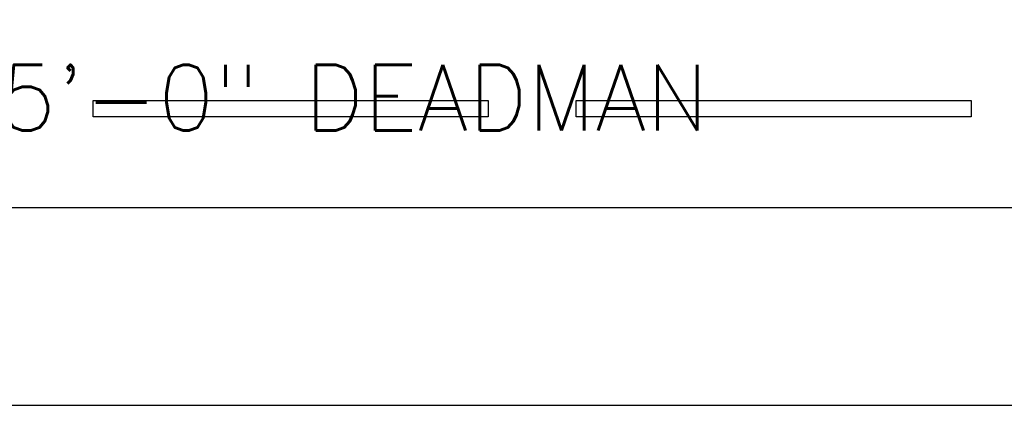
# Model space of a CAD drawing. Extents: x -169 to 7270, y -140 to 2984.
# Tile 452 of 656: x 1497 to 1587, y 1218 to 1253. Entities that reach past the tile are written whole.
import ezdxf
from ezdxf.enums import TextEntityAlignment as Align

# ---------------------------------------------------------------- set-up
doc = ezdxf.new("R2010")
doc.units = 0
doc.header["$MEASUREMENT"] = 0
for name, color, linetype in [('TANK-ANCHOR', 4, 'CONTINUOUS'), ('TANK-SLAB', 6, 'CONTINUOUS'), ('TEXT', 3, 'CONTINUOUS')]:
    doc.layers.add(name, color=color, linetype=linetype)
doc.styles.add('SIMPLEX', font='simplex')

msp = doc.modelspace()

# ---------------------------------------------------------------- linework, layer by layer
at = {"layer": 'TANK-ANCHOR'}
msp.add_lwpolyline([(1590, 1254.01839), (1410, 1254.01839), (1410, 1236.01839), (1590, 1236.01839)], close=True, dxfattribs=at)
at = {"layer": 'TANK-ANCHOR', "color": 7}
for points in [[(1504, 1244.26839), (1504, 1245.76839), (1540, 1245.76839), (1540, 1244.26839)], [(1548, 1244.26839), (1548, 1245.76839), (1584, 1245.76839), (1584, 1244.26839)]]:
    msp.add_lwpolyline(points, close=True, dxfattribs=at)
at = {"layer": 'TANK-SLAB'}
msp.add_lwpolyline([(2035.21651, 1218.01839), (2035.21651, 1578.01839), (1364.64415, 1578.01839), (1364.64415, 1218.01839)], close=True, dxfattribs=at)

# ---------------------------------------------------------------- texts
at = {"layer": 'TEXT', "style": 'SIMPLEX'}
msp.add_text('18"x8"x15\'-0" DEADMAN', height=6, dxfattribs=at).set_placement((1509, 1246.01993), align=Align.MIDDLE)

doc.saveas('drawing.dxf')
